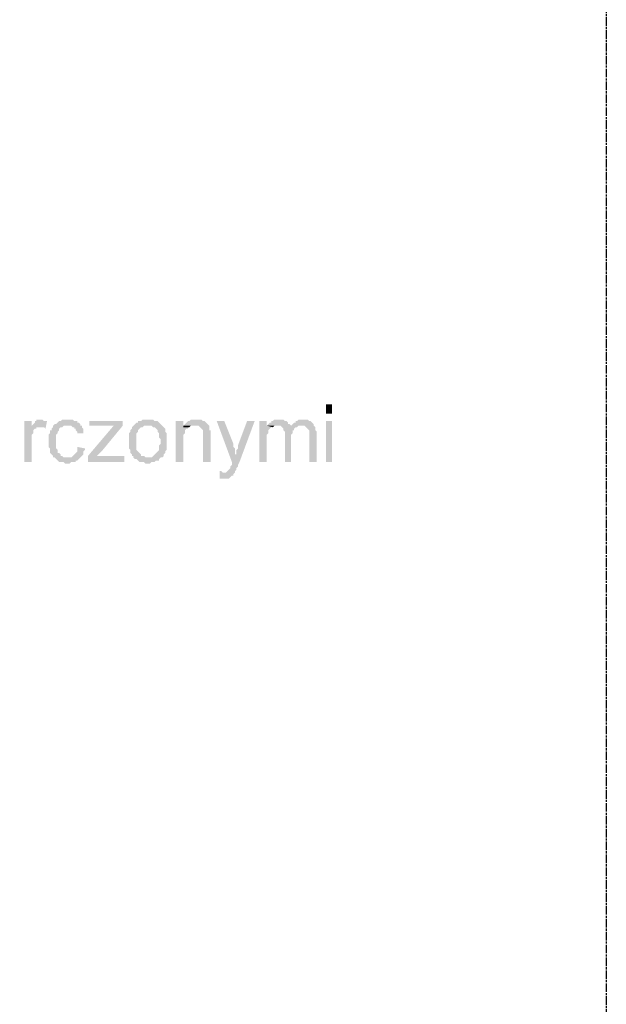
# Model space of a CAD drawing. Header units: millimetres. Extents: x -523 to 1404227, y -783705 to 1038705.
# Tile 396 of 508: x 712172 to 713810, y 219408 to 222159. Entities that reach past the tile are written whole.
import ezdxf

# ---------------------------------------------------------------- set-up
doc = ezdxf.new("R2010")
doc.units = ezdxf.units.MM
doc.linetypes.add('ACAD_ISO08W100', pattern=[36, 24, -3, 6, -3])
doc.layers.add('!!ELEKTRYKA', color=7, linetype='Continuous')

msp = doc.modelspace()

# ---------------------------------------------------------------- hatches: boundary and pattern name
at = {"layer": '!!ELEKTRYKA', "linetype": 'ACAD_ISO08W100'}
for points in [[(712205.42, 221037.29), (712184.26, 221037.29), (712184.26, 220922.99), (712205.42, 220922.99), (712205.42, 220982.26), (712205.42, 220986.49), (712205.42, 220990.73), (712205.42, 220994.96), (712205.42, 220999.19), (712209.66, 221003.43), (712209.66, 221007.66), (712209.66, 221011.89), (712213.89, 221016.13), (712218.12, 221016.13), (712218.12, 221020.36), (712222.36, 221020.36), (712226.59, 221020.36), (712205.42, 221020.36)], [(712230.82, 221041.53), (712230.82, 221041.53), (712218.12, 221041.53), (712218.12, 221037.29), (712213.89, 221037.29), (712213.89, 221033.06), (712209.66, 221028.83), (712205.42, 221024.59), (712205.42, 221020.36), (712226.59, 221020.36), (712230.82, 221020.36), (712235.06, 221020.36), (712239.29, 221020.36), (712243.52, 221016.13), (712247.76, 221037.29), (712243.52, 221037.29), (712239.29, 221037.29), (712235.06, 221041.53), (712235.06, 221041.53)], [(712307.03, 221041.53), (712290.09, 221041.53), (712285.86, 221037.29), (712281.62, 221037.29), (712277.39, 221033.06), (712277.39, 221033.06), (712273.16, 221028.83), (712268.92, 221028.83), (712264.69, 221024.59), (712264.69, 221020.36), (712260.46, 221016.13), (712260.46, 221011.89), (712256.22, 221011.89), (712256.22, 221007.66), (712256.22, 221003.43), (712251.99, 220999.19), (712251.99, 220994.96), (712251.99, 220990.73), (712251.99, 220986.49), (712251.99, 220982.26), (712251.99, 220973.79), (712251.99, 220969.56), (712251.99, 220965.33), (712256.22, 220961.09), (712256.22, 220956.86), (712256.22, 220952.63), (712256.22, 220948.39), (712260.46, 220944.16), (712260.46, 220944.16), (712264.69, 220939.93), (712264.69, 220935.69), (712302.79, 220935.69), (712302.79, 220935.69), (712298.56, 220935.69), (712294.32, 220935.69), (712290.09, 220939.93), (712285.86, 220939.93), (712285.86, 220944.16), (712281.62, 220948.39), (712281.62, 220948.39), (712277.39, 220948.39), (712277.39, 220952.63), (712277.39, 220956.86), (712273.16, 220961.09), (712273.16, 220965.33), (712273.16, 220969.56), (712273.16, 220973.79), (712273.16, 220982.26), (712273.16, 220982.26), (712273.16, 220986.49), (712273.16, 220990.73), (712273.16, 220994.96), (712273.16, 220999.19), (712277.39, 221003.43), (712277.39, 221007.66), (712281.62, 221011.89), (712281.62, 221016.13), (712281.62, 221016.13), (712285.86, 221020.36), (712290.09, 221020.36), (712294.32, 221024.59), (712298.56, 221024.59), (712302.79, 221024.59), (712307.03, 221024.59), (712340.89, 221024.59), (712340.89, 221028.83), (712336.66, 221033.06), (712332.43, 221033.06), (712332.43, 221037.29), (712328.19, 221037.29), (712323.96, 221037.29), (712319.73, 221041.53), (712315.49, 221041.53), (712311.26, 221041.53)], [(712531.4, 221041.53), (712531.4, 221041.53), (712514.46, 221041.53), (712510.23, 221037.29), (712506, 221037.29), (712501.76, 221037.29), (712501.76, 221033.06), (712497.53, 221033.06), (712493.3, 221028.83), (712493.3, 221028.83), (712489.06, 221024.59), (712531.4, 221024.59), (712531.4, 221024.59), (712535.63, 221024.59), (712539.86, 221024.59), (712544.1, 221020.36), (712548.33, 221020.36), (712552.56, 221016.13), (712552.56, 221016.13), (712556.8, 221011.89), (712556.8, 221007.66), (712561.03, 221003.43), (712561.03, 220999.19), (712561.03, 220994.96), (712561.03, 220990.73), (712565.26, 220986.49), (712565.26, 220982.26), (712565.26, 220982.26), (712565.26, 220973.79), (712561.03, 220969.56), (712561.03, 220965.33), (712561.03, 220961.09), (712561.03, 220956.86), (712556.8, 220952.63), (712556.8, 220952.63), (712552.56, 220948.39), (712552.56, 220948.39), (712548.33, 220944.16), (712544.1, 220939.93), (712544.1, 220939.93), (712539.86, 220935.69), (712535.63, 220935.69), (712531.4, 220935.69), (712489.06, 220935.69), (712493.3, 220931.46), (712497.53, 220931.46), (712501.76, 220927.23), (712501.76, 220927.23), (712506, 220922.99), (712510.23, 220922.99), (712514.46, 220922.99), (712518.7, 220922.99), (712522.93, 220918.76), (712531.4, 220918.76), (712531.4, 220918.76), (712535.63, 220918.76), (712539.86, 220922.99), (712544.1, 220922.99), (712548.33, 220922.99), (712552.56, 220927.23), (712556.8, 220927.23), (712561.03, 220927.23), (712561.03, 220931.46), (712565.26, 220935.69), (712569.5, 220935.69), (712573.73, 220939.93), (712573.73, 220944.16), (712577.97, 220948.39), (712577.97, 220948.39), (712577.97, 220952.63), (712582.2, 220956.86), (712582.2, 220956.86), (712582.2, 220961.09), (712582.2, 220965.33), (712582.2, 220973.79), (712582.2, 220978.03), (712582.2, 220982.26), (712582.2, 220986.49), (712582.2, 220990.73), (712582.2, 220994.96), (712582.2, 220999.19), (712582.2, 221003.43), (712577.97, 221007.66), (712577.97, 221011.89), (712577.97, 221016.13), (712573.73, 221020.36), (712569.5, 221024.59), (712569.5, 221024.59), (712565.26, 221028.83), (712561.03, 221033.06), (712561.03, 221033.06), (712556.8, 221037.29), (712552.56, 221037.29), (712548.33, 221037.29), (712544.1, 221041.53), (712539.86, 221041.53), (712535.63, 221041.53)], [(712628.77, 221037.29), (712607.6, 221037.29), (712607.6, 220922.99), (712628.77, 220922.99), (712628.77, 220986.49), (712628.77, 220990.73), (712628.77, 220994.96), (712628.77, 220999.19), (712633, 221003.43), (712633, 221007.66), (712633, 221011.89), (712637.23, 221016.13), (712637.23, 221016.13), (712641.47, 221016.13), (712641.47, 221020.36), (712645.7, 221020.36), (712628.77, 221020.36)], [(712662.63, 221041.53), (712662.63, 221041.53), (712649.93, 221041.53), (712645.7, 221037.29), (712641.47, 221037.29), (712637.23, 221033.06), (712637.23, 221033.06), (712633, 221028.83), (712628.77, 221024.59), (712658.4, 221024.59), (712662.63, 221024.59), (712666.87, 221024.59), (712671.1, 221024.59), (712675.33, 221020.36), (712675.33, 221020.36), (712679.57, 221016.13), (712683.8, 221011.89), (712683.8, 221011.89), (712683.8, 221007.66), (712683.8, 221003.43), (712683.8, 220999.19), (712683.8, 220994.96), (712683.8, 220922.99), (712704.97, 220922.99), (712704.97, 220994.96), (712704.97, 220994.96), (712704.97, 221003.43), (712704.97, 221007.66), (712704.97, 221011.89), (712700.74, 221011.89), (712700.74, 221016.13), (712700.74, 221020.36), (712700.74, 221024.59), (712696.5, 221028.83), (712696.5, 221028.83), (712692.27, 221033.06), (712688.03, 221037.29), (712683.8, 221037.29), (712683.8, 221037.29), (712679.57, 221041.53), (712675.33, 221041.53), (712666.87, 221041.53)], [(712743.07, 221037.29), (712721.9, 221037.29), (712764.24, 220922.99), (712776.94, 220944.16), (712772.7, 220944.16), (712772.7, 220952.63), (712772.7, 220956.86), (712772.7, 220961.09), (712768.47, 220965.33), (712768.47, 220969.56), (712768.47, 220973.79)], [(712827.74, 221037.29), (712806.57, 221037.29), (712781.17, 220969.56), (712781.17, 220969.56), (712781.17, 220965.33), (712781.17, 220961.09), (712776.94, 220956.86), (712776.94, 220952.63), (712776.94, 220948.39), (712776.94, 220944.16), (712764.24, 220922.99), (712764.24, 220922.99), (712764.24, 220918.76), (712764.24, 220914.52), (712760, 220910.29), (712760, 220906.06), (712755.77, 220901.82), (712755.77, 220901.82), (712755.77, 220901.82), (712751.54, 220897.59), (712751.54, 220897.59), (712747.3, 220893.36), (712738.84, 220893.36), (712772.7, 220893.36), (712772.7, 220897.59), (712772.7, 220897.59), (712776.94, 220901.82), (712776.94, 220906.06), (712781.17, 220910.29), (712781.17, 220914.52), (712785.4, 220922.99)], [(712861.61, 221037.29), (712840.44, 221037.29), (712840.44, 220922.99), (712861.61, 220922.99), (712861.61, 220982.26), (712861.61, 220986.49), (712861.61, 220990.73), (712861.61, 220994.96), (712861.61, 220999.19), (712865.84, 221003.43), (712865.84, 221007.66), (712865.84, 221011.89), (712870.07, 221016.13), (712870.07, 221016.13), (712874.31, 221020.36), (712878.54, 221020.36), (712861.61, 221024.59)], [(712895.47, 221041.53), (712882.77, 221041.53), (712878.54, 221037.29), (712874.31, 221037.29), (712874.31, 221033.06), (712870.07, 221033.06), (712865.84, 221028.83), (712861.61, 221024.59), (712891.24, 221024.59), (712891.24, 221024.59), (712895.47, 221024.59), (712899.71, 221024.59), (712903.94, 221020.36), (712929.34, 221020.36), (712929.34, 221024.59), (712925.11, 221028.83), (712920.87, 221028.83), (712920.87, 221033.06), (712916.64, 221037.29), (712916.64, 221037.29), (712912.41, 221037.29), (712908.17, 221041.53), (712903.94, 221041.53), (712899.71, 221041.53)], [(712963.21, 221041.53), (712950.51, 221041.53), (712946.27, 221037.29), (712942.04, 221037.29), (712942.04, 221033.06), (712937.81, 221033.06), (712933.57, 221028.83), (712929.34, 221024.59), (712958.98, 221024.59), (712963.21, 221024.59), (712967.44, 221024.59), (712971.68, 221020.36), (712971.68, 221020.36), (712975.91, 221016.13), (712980.14, 221011.89), (712980.14, 221011.89), (712980.14, 221007.66), (712980.14, 221003.43), (712980.14, 220994.96), (712980.14, 220922.99), (713001.31, 220922.99), (713001.31, 221003.43), (713001.31, 221003.43), (713001.31, 221007.66), (712997.08, 221011.89), (712997.08, 221020.36), (712997.08, 221020.36), (712992.84, 221024.59), (712992.84, 221028.83), (712988.61, 221033.06), (712988.61, 221033.06), (712984.38, 221037.29), (712980.14, 221037.29), (712975.91, 221041.53), (712971.68, 221041.53), (712967.44, 221041.53)], [(712340.89, 221024.59), (712307.03, 221024.59), (712315.49, 221024.59), (712319.73, 221020.36), (712323.96, 221020.36), (712323.96, 221016.13), (712328.19, 221016.13), (712328.19, 221011.89), (712332.43, 221007.66), (712332.43, 221003.43), (712349.36, 221003.43), (712349.36, 221007.66), (712349.36, 221011.89), (712349.36, 221016.13), (712345.13, 221020.36), (712345.13, 221024.59)], [(712459.43, 221024.59), (712434.03, 221024.59), (712362.06, 220939.93), (712362.06, 220922.99), (712387.46, 220939.93), (712400.16, 220952.63)], [(712489.06, 221024.59), (712489.06, 221024.59), (712484.83, 221020.36), (712484.83, 221016.13), (712480.6, 221011.89), (712480.6, 221007.66), (712476.36, 221003.43), (712476.36, 220999.19), (712476.36, 220994.96), (712476.36, 220990.73), (712476.36, 220986.49), (712476.36, 220982.26), (712476.36, 220982.26), (712476.36, 220973.79), (712476.36, 220969.56), (712476.36, 220965.33), (712476.36, 220961.09), (712480.6, 220956.86), (712480.6, 220952.63), (712480.6, 220948.39), (712484.83, 220944.16), (712484.83, 220939.93), (712489.06, 220939.93), (712489.06, 220935.69), (712531.4, 220935.69), (712527.16, 220935.69), (712522.93, 220935.69), (712518.7, 220939.93), (712514.46, 220939.93), (712510.23, 220939.93), (712510.23, 220944.16), (712506, 220948.39), (712506, 220948.39), (712501.76, 220952.63), (712501.76, 220952.63), (712497.53, 220956.86), (712497.53, 220961.09), (712497.53, 220965.33), (712497.53, 220969.56), (712497.53, 220973.79), (712497.53, 220982.26), (712497.53, 220982.26), (712497.53, 220986.49), (712497.53, 220990.73), (712497.53, 220994.96), (712497.53, 220999.19), (712497.53, 221003.43), (712501.76, 221007.66), (712501.76, 221011.89), (712506, 221016.13), (712506, 221016.13), (712510.23, 221020.36), (712514.46, 221020.36), (712518.7, 221024.59), (712522.93, 221024.59), (712527.16, 221024.59), (712531.4, 221024.59)], [(712628.77, 221024.59), (712628.77, 221020.36), (712645.7, 221020.36), (712649.93, 221024.59), (712654.17, 221024.59), (712658.4, 221024.59)], [(712861.61, 221024.59), (712861.61, 221024.59), (712878.54, 221020.36), (712882.77, 221024.59), (712887.01, 221024.59), (712891.24, 221024.59)], [(712929.34, 221024.59), (712929.34, 221020.36), (712903.94, 221020.36), (712908.17, 221016.13), (712908.17, 221016.13), (712908.17, 221011.89), (712912.41, 221007.66), (712912.41, 221003.43), (712912.41, 220999.19), (712912.41, 220922.99), (712929.34, 220922.99), (712929.34, 220990.73), (712929.34, 220990.73), (712929.34, 220999.19), (712933.57, 221003.43), (712933.57, 221007.66), (712933.57, 221011.89), (712937.81, 221011.89), (712937.81, 221016.13), (712937.81, 221016.13), (712942.04, 221020.36), (712946.27, 221020.36), (712950.51, 221024.59), (712954.74, 221024.59), (712958.98, 221024.59)], [(712332.43, 220965.33), (712332.43, 220952.63), (712328.19, 220948.39), (712328.19, 220948.39), (712323.96, 220944.16), (712319.73, 220939.93), (712319.73, 220939.93), (712315.49, 220935.69), (712311.26, 220935.69), (712302.79, 220935.69), (712264.69, 220935.69), (712268.92, 220935.69), (712273.16, 220931.46), (712277.39, 220927.23), (712277.39, 220927.23), (712281.62, 220922.99), (712285.86, 220922.99), (712290.09, 220922.99), (712294.32, 220922.99), (712298.56, 220918.76), (712307.03, 220918.76), (712311.26, 220918.76), (712315.49, 220922.99), (712319.73, 220922.99), (712323.96, 220922.99), (712328.19, 220922.99), (712328.19, 220927.23), (712332.43, 220927.23), (712336.66, 220931.46), (712336.66, 220931.46), (712340.89, 220935.69), (712345.13, 220939.93), (712345.13, 220939.93), (712349.36, 220944.16), (712349.36, 220948.39), (712349.36, 220952.63), (712353.59, 220956.86), (712353.59, 220961.09)], [(712730.37, 220897.59), (712730.37, 220876.42), (712755.77, 220876.42), (712760, 220880.66), (712760, 220880.66), (712764.24, 220884.89), (712768.47, 220884.89), (712768.47, 220889.12), (712772.7, 220893.36), (712738.84, 220893.36), (712738.84, 220893.36), (712734.6, 220897.59)]]:
    msp.add_hatch(color=7, dxfattribs=at).paths.add_polyline_path(points)

# ---------------------------------------------------------------- linework, layer by layer
at = {"layer": '!!ELEKTRYKA', "color": 7, "linetype": 'ACAD_ISO08W100', "lineweight": -3}
msp.add_lwpolyline([(675509.95, 249850.1), (713809.9, 249850.1), (713809.9, 209251.39), (675509.95, 209251.39)], close=True, dxfattribs=at)
for points in [[(713043.64, 221058.46), (713043.64, 221083.86), (713026.71, 221058.46), (713026.71, 221083.86)], [(712366.29, 221037.29), (712366.29, 221024.59), (712459.43, 221037.29), (712459.43, 221024.59)], [(713043.64, 220922.99), (713043.64, 221037.29), (713026.71, 220922.99), (713026.71, 221037.29)], [(712463.66, 220939.93), (712387.46, 220939.93), (712463.66, 220922.99), (712362.06, 220922.99)]]:
    msp.add_solid(points, dxfattribs=at)

doc.saveas('drawing.dxf')
